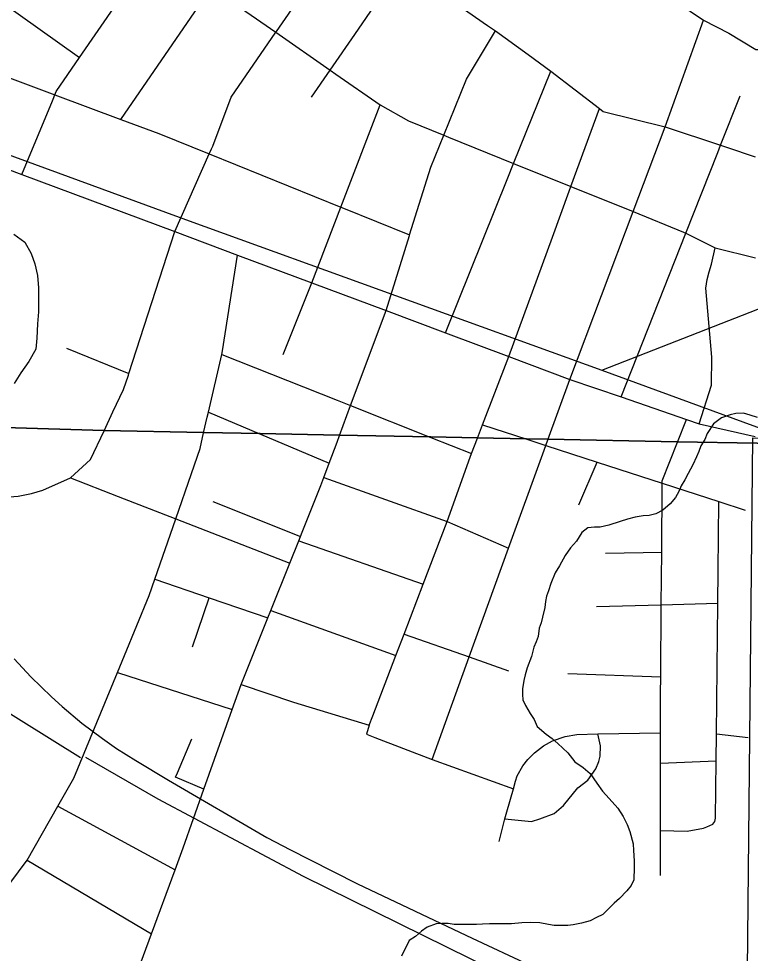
# Model space of a CAD drawing. Extents: x -8.5 to 18.7, y -20.3 to 7.
# Drawn here: x -4.269 to -2.808, y 0.088 to 1.955 of the extents above; entities that cross this region are included whole.
import ezdxf

# ---------------------------------------------------------------- set-up
doc = ezdxf.new("R2010")
doc.units = 0
for name, color, linetype in [('GM_X_City_Street', 7, 'Continuous'), ('GM_X_Corporation', 7, 'Continuous'), ('GM_X_County_Road', 7, 'Continuous'), ('GM_X_Major_River', 7, 'Continuous'), ('GM_X_Minor_River', 7, 'Continuous'), ('GM_X_Rail_Line', 7, 'Continuous'), ('GM_X_Section', 7, 'Continuous')]:
    doc.layers.add(name, color=color, linetype=linetype)

msp = doc.modelspace()

# ---------------------------------------------------------------- linework, layer by layer
at = {"layer": 'GM_X_City_Street'}
for p, q in [((-2.9784, 1.7391), (-2.9015, 1.9525)), ((-3.7411, 1.284), (-3.6839, 1.4274)), ((-4.1741, 1.2968), (-4.0494, 1.2463)), ((-3.8638, 1.2844), (-3.6336, 1.1931)), ((-3.1505, 0.9837), (-3.1141, 1.0692)), ((-3.6599, 1.0384), (-3.4136, 0.9507)), ((-3.8814, 0.9905), (-3.7067, 0.9205)), ((-3.4136, 0.9507), (-3.2909, 0.8971)), ((-3.7102, 0.9119), (-3.4613, 0.8255)), ((-3.0973, 0.8872), (-2.9852, 0.8896)), ((-3.922, 0.7), (-3.889, 0.7982)), ((-3.7659, 0.773), (-3.5159, 0.6826)), ((-4.072, 0.649), (-3.8429, 0.5752)), ((-3.1726, 0.6468), (-2.9872, 0.6403)), ((-3.5696, 0.5436), (-3.5624, 0.5621)), ((-2.876, 0.5264), (-2.8127, 0.5189)), ((-3.4436, 0.4754), (-3.2813, 0.4165)), ((-2.9875, 0.4678), (-2.8765, 0.4725)), ((-4.1909, 0.382), (-3.9571, 0.2544)), ((-4.2526, 0.274), (-4.0043, 0.1265))]:
    msp.add_line(p, q, dxfattribs=at)
for points in [[(-3.6846, 1.7981), (-3.6473, 1.8524), (-3.5983, 1.9238), (-3.5046, 2.0602), (-3.3636, 2.2654), (-3.2254, 2.4668), (-3.0885, 2.666), (-3.0696, 2.6935), (-2.7999, 3.0863)], [(-4.0651, 1.7538), (-3.8957, 2.0013), (-3.8846, 2.0175), (-3.7449, 2.2214), (-3.672, 2.3279), (-3.6021, 2.4267), (-3.4631, 2.6233), (-3.3221, 2.8227)], [(-3.9604, 2.6689), (-3.844, 2.5902), (-3.7175, 2.5047), (-3.6021, 2.4267), (-3.4745, 2.3404), (-3.4132, 2.299), (-3.3636, 2.2654), (-3.2476, 2.1868), (-3.1355, 2.111), (-2.9015, 1.9525), (-2.8514, 1.926), (-2.7975, 1.8934), (-2.779, 1.8934), (-2.7151, 1.9279)], [(-4.2496, 2.258), (-4.1287, 2.179), (-3.999, 2.0943), (-3.9351, 2.0526), (-3.8846, 2.0175), (-3.756, 1.928), (-3.6473, 1.8524), (-3.6362, 1.8446), (-3.5475, 1.7829), (-3.4907, 1.7508), (-3.4206, 1.7225), (-3.4109, 1.7186), (-3.2809, 1.6661), (-3.1664, 1.6197), (-3.0423, 1.5696), (-2.9414, 1.5288), (-2.937, 1.5266), (-2.8785, 1.4971), (-2.7977, 1.4775)], [(-4.6059, 2.2049), (-4.5241, 2.1464), (-4.5198, 2.1433), (-4.3961, 2.055), (-4.3932, 2.0529), (-4.1477, 1.8776)], [(-4.6451, 1.9708), (-4.4925, 1.9137), (-4.197, 1.8032), (-4.0651, 1.7538), (-3.9895, 1.7256), (-3.8887, 1.6848), (-3.6259, 1.5786), (-3.6205, 1.5764), (-3.4886, 1.5232)], [(-3.4169, 1.3275), (-3.2924, 1.6375), (-3.2809, 1.6661), (-3.2068, 1.8506)], [(-3.0663, 1.1994), (-2.937, 1.5266), (-2.8732, 1.6879), (-2.8676, 1.7022), (-2.8287, 1.8007)], [(-3.6839, 1.4274), (-3.6259, 1.5786), (-3.5475, 1.7829)], [(-3.2907, 1.2802), (-3.2034, 1.5186), (-3.1698, 1.6103), (-3.1664, 1.6197), (-3.1094, 1.7754)], [(-2.9784, 1.7391), (-2.8676, 1.7022), (-2.856, 1.6983), (-2.7986, 1.6792)], [(-2.9102, 1.1457), (-2.886, 1.2228), (-2.8849, 1.2792), (-2.8969, 1.4169), (-2.8947, 1.4343), (-2.8904, 1.4494), (-2.886, 1.4646), (-2.8785, 1.4971)], [(-4.5507, -0.2385), (-4.475, -0.0817), (-4.3772, 0.0914), (-4.3359, 0.1629), (-4.2526, 0.274), (-4.1909, 0.382), (-4.1591, 0.4376), (-4.072, 0.649), (-4.0581, 0.6828), (-4.0087, 0.8026), (-3.9974, 0.8354), (-3.9557, 0.956), (-3.9244, 1.0466), (-3.9072, 1.0961), (-3.9, 1.1276), (-3.8928, 1.1588), (-3.8904, 1.1693), (-3.8638, 1.2844), (-3.8621, 1.2918), (-3.8324, 1.4829)], [(-3.5624, 0.5621), (-3.5159, 0.6826), (-3.4994, 0.7258), (-3.4613, 0.8255), (-3.4136, 0.9507), (-3.3677, 1.079), (-3.3651, 1.0865), (-3.3534, 1.1168), (-3.3432, 1.1435), (-3.2907, 1.2802)], [(-3.6336, 1.1931), (-3.6064, 1.1822), (-3.4461, 1.1186), (-3.3651, 1.0865)], [(-3.8904, 1.1693), (-3.7866, 1.1253), (-3.6492, 1.0671)], [(-3.3432, 1.1435), (-3.2547, 1.1148), (-3.2307, 1.1071), (-3.2166, 1.1025), (-3.1141, 1.0692), (-2.9841, 1.0271), (-2.8712, 0.9905), (-2.8184, 0.9733)], [(-2.9874, 0.2434), (-2.9874, 0.3333), (-2.9875, 0.4678), (-2.9875, 0.5286), (-2.9875, 0.6079), (-2.9872, 0.6403), (-2.9861, 0.7841), (-2.9857, 0.8372), (-2.9852, 0.8896), (-2.9841, 1.0271), (-2.9841, 1.0317), (-2.9536, 1.1089), (-2.9356, 1.1545)], [(-2.9874, 0.3333), (-2.9341, 0.3316), (-2.9015, 0.3381), (-2.895, 0.3403), (-2.8831, 0.346), (-2.8793, 0.3509), (-2.8777, 0.3577), (-2.8765, 0.4725), (-2.876, 0.5264), (-2.8733, 0.7871), (-2.8727, 0.852), (-2.8712, 0.9905)], [(-3.9974, 0.8354), (-3.889, 0.7982), (-3.7719, 0.758)], [(-3.1152, 0.7807), (-2.9861, 0.7841), (-2.8733, 0.7871)], [(-3.4994, 0.7258), (-3.3695, 0.68), (-3.291, 0.6523)], [(-3.3101, 0.3113), (-3.2982, 0.3564), (-3.2944, 0.3706), (-3.2813, 0.4165), (-3.277, 0.4316), (-3.2742, 0.4422), (-3.2625, 0.4622), (-3.2526, 0.4751), (-3.2394, 0.4884), (-3.2211, 0.5023), (-3.203, 0.5123), (-3.1783, 0.5212), (-3.1546, 0.5253), (-3.1127, 0.5262), (-2.9875, 0.5286)], [(-3.2982, 0.3564), (-3.2451, 0.3512), (-3.2286, 0.3564), (-3.1998, 0.3669), (-3.1815, 0.3835), (-3.1527, 0.4184), (-3.1327, 0.4341), (-3.1166, 0.4564), (-3.1106, 0.4709), (-3.1083, 0.482), (-3.1072, 0.5024), (-3.1127, 0.5262)], [(-3.8994, 0.4156), (-3.9563, 0.4395), (-3.9525, 0.4486), (-3.9239, 0.5167)]]:
    msp.add_lwpolyline(points, dxfattribs=at)
at = {"layer": 'GM_X_Corporation'}
for points in [[(-1.3034, 1.0774), (-1.4067, 1.0795), (-1.4213, 1.0798), (-1.5287, 1.0819), (-1.5518, 1.0823), (-2.6619, 1.1042), (-2.7944, 1.1069), (-2.954, 1.11), (-3.2128, 1.1151), (-3.2551, 1.1159), (-3.3539, 1.1179), (-3.4465, 1.1197), (-3.6292, 1.1233), (-3.7871, 1.1264), (-3.9004, 1.1287), (-4.0993, 1.1326), (-4.6729, 1.1498)], [(-4.6729, 1.1498), (-4.0993, 1.1326), (-3.9004, 1.1287), (-3.7871, 1.1264), (-3.6292, 1.1233), (-3.4465, 1.1197), (-3.3539, 1.1179), (-3.2551, 1.1159), (-3.2128, 1.1151), (-2.954, 1.11), (-2.7944, 1.1069), (-2.6619, 1.1042), (-1.5518, 1.0823), (-1.5287, 1.0819), (-1.4213, 1.0798), (-1.4067, 1.0795), (-1.3034, 1.0774)]]:
    msp.add_lwpolyline(points, dxfattribs=at)
at = {"layer": 'GM_X_County_Road'}
for p, q in [((-4.1658, 1.0378), (-4.0706, 1.0007)), ((-3.5578, 0.5191), (-3.4436, 0.4754))]:
    msp.add_line(p, q, dxfattribs=at)
for points in [[(-4.2006, 1.7945), (-4.197, 1.8032), (-4.1944, 1.8094), (-4.1477, 1.8776), (-3.999, 2.0943), (-3.8601, 2.2968), (-3.7854, 2.4058), (-3.7175, 2.5047), (-3.5823, 2.7018), (-3.4667, 2.8848), (-3.4249, 2.9356)], [(-3.7548, 1.9296), (-3.6129, 2.1352), (-3.4745, 2.3404), (-3.3389, 2.5415), (-3.2033, 2.7427)], [(-3.6129, 2.1352), (-3.5046, 2.0602), (-3.3878, 1.9794), (-3.333, 1.9415)], [(-3.8843, 1.6948), (-3.8818, 1.7003), (-3.8453, 1.7985), (-3.756, 1.928), (-3.7548, 1.9296)], [(-3.5358, 1.3719), (-3.4891, 1.5217), (-3.4886, 1.5232), (-3.4466, 1.6585), (-3.4206, 1.7225), (-3.3751, 1.8342), (-3.3174, 1.9307)], [(-3.333, 1.9415), (-3.3174, 1.9307), (-3.252, 1.8834), (-3.2068, 1.8506), (-3.1094, 1.7754), (-3.1021, 1.7699), (-2.9784, 1.7391)], [(-4.6691, 1.796), (-4.5737, 1.7603), (-4.4082, 1.6984), (-4.2631, 1.6441)], [(-4.2631, 1.6441), (-4.2021, 1.791), (-4.2006, 1.7945)], [(-3.1687, 1.2346), (-3.0423, 1.5696), (-2.9784, 1.7391)], [(-4.0503, 1.2432), (-4.0494, 1.2463), (-3.9576, 1.5298), (-3.8887, 1.6848), (-3.8843, 1.6948)], [(-4.2631, 1.6441), (-3.9576, 1.5298), (-3.8324, 1.4829), (-3.6839, 1.4274), (-3.5358, 1.3719), (-3.4169, 1.3275), (-3.2907, 1.2802), (-3.1687, 1.2346), (-3.0663, 1.1994), (-2.9356, 1.1545), (-2.9102, 1.1457), (-2.7989, 1.1202)], [(-3.6335, 1.1094), (-3.6287, 1.1222), (-3.6064, 1.1822), (-3.5358, 1.3719)], [(-4.081, 1.1694), (-4.0597, 1.2146), (-4.0503, 1.2432)], [(-3.2226, 1.0858), (-3.2166, 1.1025), (-3.2124, 1.114), (-3.1687, 1.2346)], [(-4.1658, 1.0378), (-4.1257, 1.0744), (-4.0989, 1.1315), (-4.081, 1.1694)], [(-4.6189, 1.1178), (-4.3445, 1.0076), (-4.3133, 1), (-4.296, 0.9995), (-4.2705, 1.0013), (-4.2436, 1.0063), (-4.2212, 1.0132), (-4.1658, 1.0378)], [(-3.698, 0.9423), (-3.6657, 1.0228), (-3.6599, 1.0384), (-3.6492, 1.0671), (-3.6335, 1.1094)], [(-3.4436, 0.4754), (-3.3695, 0.68), (-3.2909, 0.8971), (-3.2226, 1.0858)], [(-4.0706, 1.0007), (-3.9557, 0.956), (-3.7281, 0.8673)], [(-3.8253, 0.6247), (-3.7719, 0.758), (-3.7659, 0.773), (-3.7281, 0.8673), (-3.7102, 0.9119), (-3.7067, 0.9205), (-3.7031, 0.9295), (-3.698, 0.9423)], [(-4.1364, -0.232), (-4.0043, 0.1265), (-3.9571, 0.2544), (-3.9409, 0.2985), (-3.8994, 0.4156), (-3.8429, 0.5752), (-3.8253, 0.6247)], [(-3.8253, 0.6247), (-3.7204, 0.5893), (-3.5696, 0.5436), (-3.5749, 0.5256), (-3.5578, 0.5191)]]:
    msp.add_lwpolyline(points, dxfattribs=at)
at = {"layer": 'GM_X_Major_River'}
msp.add_lwpolyline([(-4.2791, 1.5247), (-4.2573, 1.5086), (-4.2446, 1.4857), (-4.2373, 1.4651), (-4.2315, 1.4422), (-4.2295, 1.4172), (-4.23, 1.3693), (-4.2318, 1.3458), (-4.2329, 1.317), (-4.2354, 1.295), (-4.2494, 1.2701), (-4.2648, 1.2475), (-4.2787, 1.2264)], dxfattribs=at)
at = {"layer": 'GM_X_Minor_River'}
for points in [[(-2.794, 1.1581), (-2.8084, 1.1628), (-2.822, 1.1668), (-2.8371, 1.1662), (-2.8486, 1.164), (-2.8661, 1.1574), (-2.8821, 1.1454), (-2.8945, 1.1266), (-2.8992, 1.1145), (-2.9069, 1.1016), (-2.9108, 1.0903), (-2.9155, 1.0797), (-2.9233, 1.0638), (-2.9326, 1.0465), (-2.9388, 1.0336), (-2.9465, 1.0216), (-2.9512, 1.0102), (-2.9574, 0.9982), (-2.9682, 0.9861), (-2.9827, 0.9734), (-2.9972, 0.9659), (-3.0102, 0.9623), (-3.0223, 0.9616), (-3.0383, 0.9595), (-3.0535, 0.9551), (-3.068, 0.9507), (-3.0908, 0.9434), (-3.1083, 0.939), (-3.1197, 0.9391), (-3.1326, 0.9378), (-3.1448, 0.9288), (-3.1557, 0.9114), (-3.1672, 0.8979), (-3.178, 0.8828), (-3.1896, 0.8617), (-3.1981, 0.8481), (-3.2067, 0.827), (-3.2114, 0.8118), (-3.2153, 0.8012), (-3.217, 0.7906), (-3.2186, 0.7785), (-3.2234, 0.7596), (-3.2258, 0.7482), (-3.2297, 0.7376), (-3.2322, 0.7209), (-3.2361, 0.7103), (-3.2408, 0.6998), (-3.2455, 0.6808), (-3.2541, 0.6582), (-3.2581, 0.6445), (-3.2605, 0.6332), (-3.2629, 0.6165), (-3.2631, 0.6051), (-3.2624, 0.5945), (-3.2573, 0.583), (-3.2476, 0.567), (-3.2401, 0.5548), (-3.2342, 0.541), (-3.2162, 0.5256), (-3.2041, 0.5172), (-3.1929, 0.5072), (-3.1726, 0.4887), (-3.1584, 0.4704), (-3.1418, 0.4588), (-3.1283, 0.4473), (-3.1149, 0.4281), (-3.1037, 0.4121), (-3.0902, 0.3975), (-3.073, 0.3776), (-3.0625, 0.3615), (-3.0544, 0.3455), (-3.0492, 0.331), (-3.0419, 0.3067), (-3.0413, 0.293), (-3.04, 0.2725)], [(-3.04, 0.2725), (-3.0402, 0.2596), (-3.0412, 0.2345), (-3.0459, 0.2232), (-3.0551, 0.2127), (-3.0697, 0.1976), (-3.0804, 0.1879), (-3.1027, 0.1653), (-3.1157, 0.1594), (-3.1279, 0.1527), (-3.1454, 0.1483), (-3.1621, 0.1447), (-3.1727, 0.1433), (-3.2, 0.1436), (-3.2114, 0.1452), (-3.2288, 0.1485), (-3.2478, 0.1494), (-3.2645, 0.1488), (-3.285, 0.1468), (-3.3085, 0.147), (-3.329, 0.1465), (-3.3434, 0.1459), (-3.3548, 0.1452), (-3.3995, 0.1457), (-3.4117, 0.1474), (-3.4246, 0.1475), (-3.4359, 0.1469), (-3.4535, 0.1402), (-3.4649, 0.132), (-3.4772, 0.1215), (-3.4894, 0.1133), (-3.505, 0.0823)]]:
    msp.add_lwpolyline(points, dxfattribs=at)
at = {"layer": 'GM_X_Rail_Line'}
for points in [[(-3.1051, 1.2532), (-1.8587, 1.7404), (-1.0506, 2.0219), (-0.5317, 2.1977), (0.6034, 2.6279), (1.0736, 2.8146), (2.4168, 3.2935), (3.3492, 3.6263), (4.4113, 3.9753)], [(-4.8221, 1.8471), (-4.6543, 1.8167), (-3.9286, 1.5516), (-3.1051, 1.2532)], [(-3.1051, 1.2532), (-2.4469, 1.0116), (-1.5221, 0.6739), (-0.4101, 0.2634), (0.7595, -0.1688), (1.8743, -0.5688), (3.1764, -1.0285), (4.3174, -1.4463), (6.1065, -2.1352), (6.899, -2.4421), (7.8038, -2.7637), (9.1245, -3.2289), (9.8265, -3.4832)], [(-4.9167, 0.9462), (-4.7885, 0.8799), (-4.4452, 0.6654), (-4.1456, 0.4789)], [(-4.2783, 0.6765), (-4.245, 0.6403), (-4.2041, 0.6002), (-4.1827, 0.5808), (-4.1432, 0.5478), (-4.1018, 0.5168), (-4.0737, 0.4971), (-4.0351, 0.4731), (-3.97, 0.434), (-3.7739, 0.3191), (-3.7268, 0.2944), (-3.6888, 0.275), (-3.5924, 0.2269), (-3.3638, 0.1179), (-3.2496, 0.0651)], [(-4.1359, 0.4799), (-3.9917, 0.3963), (-3.701, 0.2417), (-3.3191, 0.0535), (-3.0415, -0.0676), (-2.7956, -0.1644), (-2.5273, -0.2576), (-1.5921, -0.5518), (0.1442, -1.0771), (1.8247, -1.5912), (3.5032, -2.1053), (6.0055, -2.8718), (6.8969, -3.1354), (8.0058, -3.465), (9.3799, -3.8857)]]:
    msp.add_lwpolyline(points, dxfattribs=at)
at = {"layer": 'GM_X_Section'}
msp.add_lwpolyline([(-2.4613, 1.1112), (-2.5517, -0.6423), (-4.6445, -0.6408), (-4.6442, -0.2239), (-2.8166, -0.2124), (-2.8031, 1.1178)], close=True, dxfattribs=at)

doc.saveas('drawing.dxf')
